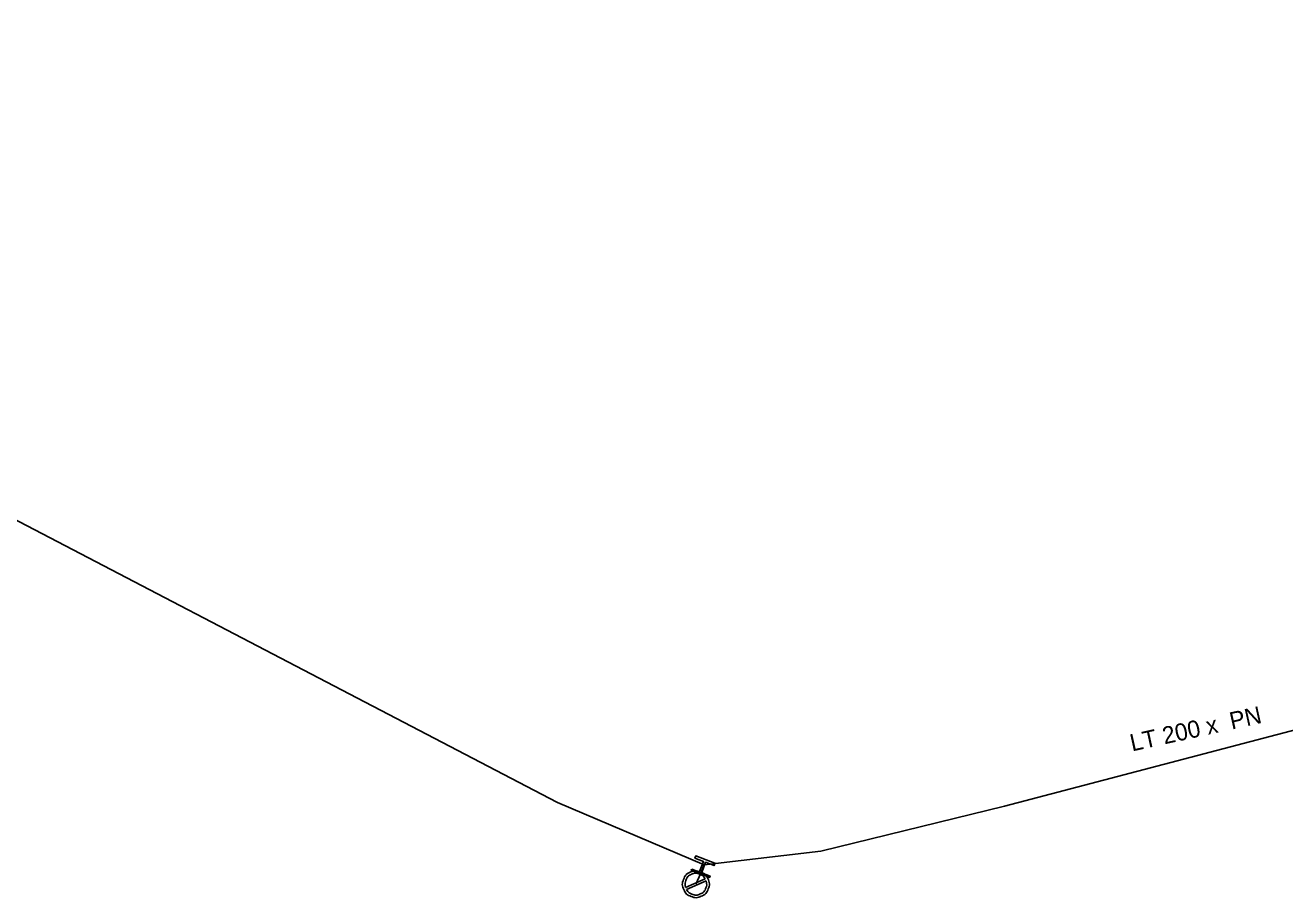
# Model space of a CAD drawing. Extents: x -643544 to -637295, y -1119190 to -1111715.
# Drawn here: x -642356.2 to -642260.7, y -1115363.9 to -1115297.8 of the extents above; entities that cross this region are included whole.
import ezdxf

# ---------------------------------------------------------------- set-up
doc = ezdxf.new("R2010")
doc.units = 0
for name, color, linetype in [('Default', 7, 'Continuous'), ('VP Hydrant', 7, 'Continuous'), ('VP Přípojka', 7, 'Continuous'), ('VP Řad', 7, 'Continuous'), ('VP Řad - popis', 7, 'Continuous'), ('VP Šoupě', 7, 'Continuous')]:
    doc.layers.add(name, color=color, linetype=linetype)

msp = doc.modelspace()

# ---------------------------------------------------------------- linework, layer by layer
at = {"layer": 'Default'}
for points in [[(-642304.86, -1115361.985), (-642304.535, -1115362.142), (-642304.388, -1115362.477), (-642304.222, -1115362.855), (-642304.371, -1115363.243), (-642304.52, -1115363.63), (-642304.899, -1115363.797), (-642305.277, -1115363.964), (-642305.665, -1115363.814), (-642306.05, -1115363.666), (-642306.218, -1115363.288), (-642306.387, -1115362.91), (-642306.238, -1115362.524), (-642306.088, -1115362.136), (-642305.711, -1115361.967), (-642305.376, -1115361.816), (-642305.031, -1115361.919)], [(-642304.601, -1115362.47), (-642304.739, -1115362.227), (-642305.013, -1115362.121), (-642305.328, -1115362), (-642305.635, -1115362.136), (-642305.942, -1115362.272), (-642306.063, -1115362.587), (-642306.168, -1115362.861), (-642306.081, -1115363.127)], [(-642306.007, -1115363.293), (-642305.867, -1115363.534), (-642305.597, -1115363.638), (-642305.284, -1115363.758), (-642304.976, -1115363.623), (-642304.668, -1115363.487), (-642304.547, -1115363.172), (-642304.443, -1115362.902), (-642304.527, -1115362.637)]]:
    msp.add_open_spline(points, degree=3, dxfattribs=at)
at = {"layer": 'VP Hydrant'}
for points in [[(-642305.031, -1115361.919), (-642304.736, -1115361.154), (-642305.38, -1115360.906), (-642305.313, -1115360.735), (-642303.856, -1115361.297), (-642303.922, -1115361.468), (-642304.565, -1115361.22), (-642304.86, -1115361.985)], [(-642306.081, -1115363.127), (-642304.601, -1115362.47)], [(-642304.527, -1115362.637), (-642306.007, -1115363.293)]]:
    msp.add_lwpolyline(points, dxfattribs=at)
at = {"layer": 'VP Přípojka'}
msp.add_lwpolyline([(-642305.303, -1115362.882), (-642304.934, -1115362.052), (-642304.677, -1115361.414)], dxfattribs=at)
at = {"layer": 'VP Řad'}
msp.add_lwpolyline([(-642255.03, -1115350.25), (-642257.737, -1115350.624), (-642281.902, -1115356.961), (-642295.831, -1115360.372), (-642304.677, -1115361.414), (-642315.808, -1115356.683), (-642371.232, -1115327.787), (-642390.343, -1115317.691), (-642415.041, -1115305.853), (-642415.347, -1115305.682), (-642425.685, -1115300.123), (-642426.543, -1115299.661), (-642437.86, -1115297.788), (-642446.778, -1115299.617), (-642467.189, -1115302.15), (-642471.986, -1115298.81)], dxfattribs=at)
at = {"layer": 'VP Šoupě'}
msp.add_lwpolyline([(-642305.617, -1115361.738), (-642304.217, -1115362.278), (-642304.251, -1115362.365), (-642305.65, -1115361.825), (-642305.617, -1115361.738)], dxfattribs=at)

# ---------------------------------------------------------------- texts
at = {"layer": 'VP Řad - popis'}
msp.add_text('LT 200 x  PN ', height=1.3, rotation=12.41009, dxfattribs=at).set_placement((-642272.232, -1115352.828))

doc.saveas('drawing.dxf')
